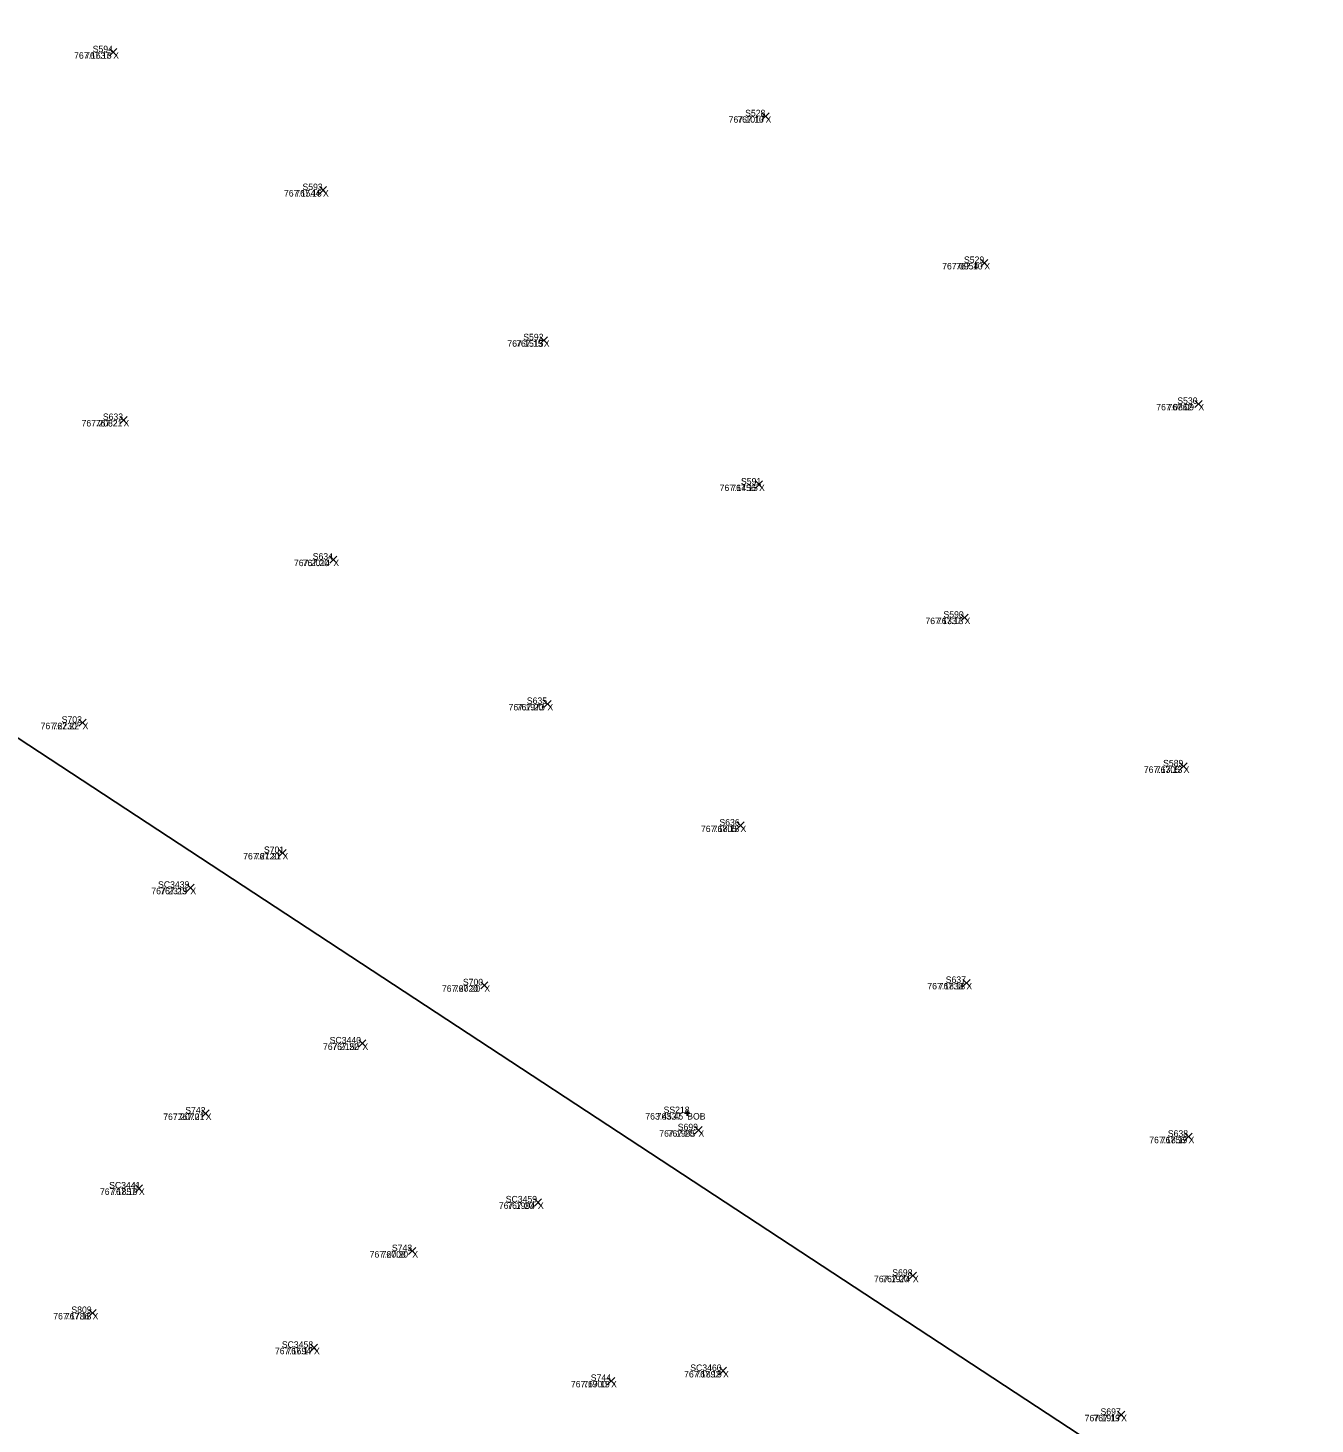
# Model space of a CAD drawing. Extents: x 1845019 to 1877956, y 680444 to 701081.
# Drawn here: x 1857757.15 to 1857769.07, y 694212.26 to 694225.19 of the extents above; entities that cross this region are included whole.
import ezdxf

# ---------------------------------------------------------------- set-up
doc = ezdxf.new("R2010")
doc.units = 0
for name, color, linetype in [('BR_X_SV_Bottom_of_Beam_Text', 7, 'Continuous'), ('SV_X_CL_Survey_20', 7, 'Continuous'), ('SV_X_Random_Point', 7, 'Continuous'), ('SV_X_Text_Comment', 7, 'Continuous'), ('SV_X_Text_Elevation', 7, 'Continuous'), ('SV_X_Text_Name', 7, 'Continuous')]:
    doc.layers.add(name, color=color, linetype=linetype)

msp = doc.modelspace()

# ---------------------------------------------------------------- linework, layer by layer
at = {"layer": 'BR_X_SV_Bottom_of_Beam_Text'}
for p, q in [((1857763.229, 694215.139), (1857763.279, 694215.139)), ((1857763.229, 694215.139), (1857763.279, 694215.139)), ((1857763.254, 694215.164), (1857763.254, 694215.114)), ((1857763.254, 694215.164), (1857763.254, 694215.114)), ((1857763.254, 694215.139), (1857763.254, 694215.139)), ((1857763.254, 694215.139), (1857763.254, 694215.139))]:
    msp.add_line(p, q, dxfattribs=at)
at = {"layer": 'SV_X_CL_Survey_20'}
msp.add_line((1856038.267, 695346.314), (1858797.327, 693536.085), dxfattribs=at)
at = {"layer": 'SV_X_Random_Point'}
for p, q in [((1857757.907, 694224.928), (1857757.973, 694224.995)), ((1857757.907, 694224.995), (1857757.973, 694224.928)), ((1857757.907, 694224.928), (1857757.973, 694224.995)), ((1857757.907, 694224.995), (1857757.973, 694224.928)), ((1857763.946, 694224.334), (1857764.013, 694224.401)), ((1857763.946, 694224.401), (1857764.013, 694224.334)), ((1857763.946, 694224.334), (1857764.013, 694224.401)), ((1857763.946, 694224.401), (1857764.013, 694224.334)), ((1857759.849, 694223.651), (1857759.915, 694223.718)), ((1857759.849, 694223.718), (1857759.915, 694223.651)), ((1857759.849, 694223.651), (1857759.915, 694223.718)), ((1857759.849, 694223.718), (1857759.915, 694223.651)), ((1857765.971, 694222.977), (1857766.038, 694223.043)), ((1857765.971, 694223.043), (1857766.038, 694222.977)), ((1857765.971, 694222.977), (1857766.038, 694223.043)), ((1857765.971, 694223.043), (1857766.038, 694222.977)), ((1857761.893, 694222.26), (1857761.959, 694222.327)), ((1857761.893, 694222.327), (1857761.959, 694222.26)), ((1857761.893, 694222.26), (1857761.959, 694222.327)), ((1857761.893, 694222.327), (1857761.959, 694222.26)), ((1857767.953, 694221.671), (1857768.02, 694221.738)), ((1857767.953, 694221.738), (1857768.02, 694221.671)), ((1857767.953, 694221.671), (1857768.02, 694221.738)), ((1857767.953, 694221.738), (1857768.02, 694221.671)), ((1857758.002, 694221.522), (1857758.069, 694221.589)), ((1857758.002, 694221.589), (1857758.069, 694221.522)), ((1857758.002, 694221.522), (1857758.069, 694221.589)), ((1857758.002, 694221.589), (1857758.069, 694221.522)), ((1857763.886, 694220.925), (1857763.952, 694220.992)), ((1857763.886, 694220.992), (1857763.952, 694220.925)), ((1857763.886, 694220.925), (1857763.952, 694220.992)), ((1857763.886, 694220.992), (1857763.952, 694220.925)), ((1857759.944, 694220.23), (1857760.011, 694220.296)), ((1857759.944, 694220.296), (1857760.011, 694220.23)), ((1857759.944, 694220.23), (1857760.011, 694220.296)), ((1857759.944, 694220.296), (1857760.011, 694220.23)), ((1857765.788, 694219.692), (1857765.855, 694219.759)), ((1857765.788, 694219.759), (1857765.855, 694219.692)), ((1857765.788, 694219.692), (1857765.855, 694219.759)), ((1857765.788, 694219.759), (1857765.855, 694219.692)), ((1857761.927, 694218.893), (1857761.993, 694218.96)), ((1857761.927, 694218.96), (1857761.993, 694218.893)), ((1857761.927, 694218.893), (1857761.993, 694218.96)), ((1857761.927, 694218.96), (1857761.993, 694218.893)), ((1857757.623, 694218.72), (1857757.69, 694218.786)), ((1857757.623, 694218.786), (1857757.69, 694218.72)), ((1857757.623, 694218.72), (1857757.69, 694218.786)), ((1857757.623, 694218.786), (1857757.69, 694218.72)), ((1857767.815, 694218.316), (1857767.882, 694218.383)), ((1857767.815, 694218.383), (1857767.882, 694218.316)), ((1857767.815, 694218.316), (1857767.882, 694218.383)), ((1857767.815, 694218.383), (1857767.882, 694218.316)), ((1857763.714, 694217.767), (1857763.78, 694217.834)), ((1857763.714, 694217.834), (1857763.78, 694217.767)), ((1857763.714, 694217.767), (1857763.78, 694217.834)), ((1857763.714, 694217.834), (1857763.78, 694217.767)), ((1857759.473, 694217.513), (1857759.54, 694217.58)), ((1857759.473, 694217.58), (1857759.54, 694217.513)), ((1857759.473, 694217.513), (1857759.54, 694217.58)), ((1857759.473, 694217.58), (1857759.54, 694217.513)), ((1857758.621, 694217.191), (1857758.688, 694217.258)), ((1857758.621, 694217.258), (1857758.688, 694217.191)), ((1857758.621, 694217.191), (1857758.688, 694217.258)), ((1857758.621, 694217.258), (1857758.688, 694217.191)), ((1857761.343, 694216.288), (1857761.409, 694216.355)), ((1857761.343, 694216.355), (1857761.409, 694216.288)), ((1857761.343, 694216.288), (1857761.409, 694216.355)), ((1857761.343, 694216.355), (1857761.409, 694216.288)), ((1857765.805, 694216.31), (1857765.872, 694216.377)), ((1857765.805, 694216.377), (1857765.872, 694216.31)), ((1857765.805, 694216.31), (1857765.872, 694216.377)), ((1857765.805, 694216.377), (1857765.872, 694216.31)), ((1857760.214, 694215.751), (1857760.28, 694215.818)), ((1857760.214, 694215.818), (1857760.28, 694215.751)), ((1857760.214, 694215.751), (1857760.28, 694215.818)), ((1857760.214, 694215.818), (1857760.28, 694215.751)), ((1857758.762, 694215.101), (1857758.829, 694215.168)), ((1857758.762, 694215.168), (1857758.829, 694215.101)), ((1857758.762, 694215.101), (1857758.829, 694215.168)), ((1857758.762, 694215.168), (1857758.829, 694215.101)), ((1857763.324, 694214.947), (1857763.391, 694215.014)), ((1857763.324, 694215.014), (1857763.391, 694214.947)), ((1857763.324, 694214.947), (1857763.391, 694215.014)), ((1857763.324, 694215.014), (1857763.391, 694214.947)), ((1857767.861, 694214.887), (1857767.928, 694214.954)), ((1857767.861, 694214.954), (1857767.928, 694214.887)), ((1857767.861, 694214.887), (1857767.928, 694214.954)), ((1857767.861, 694214.954), (1857767.928, 694214.887)), ((1857758.145, 694214.407), (1857758.211, 694214.474)), ((1857758.145, 694214.474), (1857758.211, 694214.407)), ((1857758.145, 694214.407), (1857758.211, 694214.474)), ((1857758.145, 694214.474), (1857758.211, 694214.407)), ((1857761.839, 694214.278), (1857761.906, 694214.345)), ((1857761.839, 694214.345), (1857761.906, 694214.278)), ((1857761.839, 694214.278), (1857761.906, 694214.345)), ((1857761.839, 694214.345), (1857761.906, 694214.278)), ((1857760.675, 694213.828), (1857760.742, 694213.895)), ((1857760.675, 694213.895), (1857760.742, 694213.828)), ((1857760.675, 694213.828), (1857760.742, 694213.895)), ((1857760.675, 694213.895), (1857760.742, 694213.828)), ((1857765.31, 694213.6), (1857765.377, 694213.667)), ((1857765.31, 694213.667), (1857765.377, 694213.6)), ((1857765.31, 694213.6), (1857765.377, 694213.667)), ((1857765.31, 694213.667), (1857765.377, 694213.6)), ((1857757.715, 694213.255), (1857757.782, 694213.321)), ((1857757.715, 694213.321), (1857757.782, 694213.255)), ((1857757.715, 694213.255), (1857757.782, 694213.321)), ((1857757.715, 694213.321), (1857757.782, 694213.255)), ((1857759.766, 694212.932), (1857759.832, 694212.999)), ((1857759.766, 694212.999), (1857759.832, 694212.932)), ((1857759.766, 694212.932), (1857759.832, 694212.999)), ((1857759.766, 694212.999), (1857759.832, 694212.932)), ((1857763.552, 694212.718), (1857763.619, 694212.785)), ((1857763.552, 694212.785), (1857763.619, 694212.718)), ((1857763.552, 694212.718), (1857763.619, 694212.785)), ((1857763.552, 694212.785), (1857763.619, 694212.718)), ((1857762.516, 694212.625), (1857762.583, 694212.692)), ((1857762.516, 694212.692), (1857762.583, 694212.625)), ((1857762.516, 694212.625), (1857762.583, 694212.692)), ((1857762.516, 694212.692), (1857762.583, 694212.625)), ((1857767.238, 694212.312), (1857767.305, 694212.378)), ((1857767.238, 694212.378), (1857767.305, 694212.312)), ((1857767.238, 694212.312), (1857767.305, 694212.378)), ((1857767.238, 694212.378), (1857767.305, 694212.312))]:
    msp.add_line(p, q, dxfattribs=at)

# ---------------------------------------------------------------- texts
at = {"layer": 'BR_X_SV_Bottom_of_Beam_Text'}
for s, p in [('SS218', (1857763.035, 694215.139)), ('SS218', (1857763.035, 694215.139)), ('763.4537', (1857762.866, 694215.079)), ('763.45', (1857762.971, 694215.079)), ('BOB', (1857763.254, 694215.079))]:
    msp.add_text(s, height=0.06, dxfattribs=at).set_placement(p)
at = {"layer": 'SV_X_Text_Comment'}
for p in [(1857757.94, 694224.901), (1857763.979, 694224.308), (1857759.882, 694223.625), (1857766.005, 694222.95), (1857761.926, 694222.234), (1857767.986, 694221.645), (1857758.035, 694221.496), (1857763.919, 694220.898), (1857759.978, 694220.203), (1857765.822, 694219.666), (1857761.96, 694218.867), (1857757.656, 694218.693), (1857767.849, 694218.289), (1857763.747, 694217.741), (1857759.507, 694217.487), (1857758.654, 694217.165), (1857765.838, 694216.284), (1857761.376, 694216.262), (1857760.247, 694215.724), (1857758.796, 694215.075), (1857763.358, 694214.92), (1857767.895, 694214.86), (1857758.178, 694214.381), (1857761.872, 694214.252), (1857760.709, 694213.801), (1857765.343, 694213.573), (1857757.749, 694213.228), (1857759.799, 694212.906), (1857763.586, 694212.691), (1857762.549, 694212.599), (1857767.271, 694212.285)]:
    msp.add_text('X', height=0.06, dxfattribs=at).set_placement(p)
at = {"layer": 'SV_X_Text_Elevation'}
for s, p in [('767.1637', (1857757.578, 694224.901)), ('767.16', (1857757.68, 694224.901)), ('767.1017', (1857763.637, 694224.308)), ('767.10', (1857763.718, 694224.308)), ('767.1544', (1857759.521, 694223.625)), ('767.15', (1857759.625, 694223.625)), ('767.0954', (1857765.614, 694222.95)), ('767.10', (1857765.743, 694222.95)), ('767.1515', (1857761.589, 694222.234)), ('767.15', (1857761.67, 694222.234)), ('767.0862', (1857767.596, 694221.645)), ('767.09', (1857767.7, 694221.645)), ('767.2082', (1857757.647, 694221.496)), ('767.21', (1857757.779, 694221.496)), ('767.1456', (1857763.554, 694220.898)), ('767.15', (1857763.662, 694220.898)), ('767.2014', (1857759.613, 694220.203)), ('767.20', (1857759.693, 694220.203)), ('767.1337', (1857765.459, 694219.666)), ('767.13', (1857765.565, 694219.666)), ('767.1973', (1857761.6, 694218.867)), ('767.20', (1857761.676, 694218.867)), ('767.2230', (1857757.268, 694218.693)), ('767.22', (1857757.378, 694218.693)), ('767.1305', (1857767.481, 694218.289)), ('767.13', (1857767.592, 694218.289)), ('767.1805', (1857763.381, 694217.741)), ('767.18', (1857763.49, 694217.741)), ('767.2120', (1857759.143, 694217.487)), ('767.21', (1857759.25, 694217.487)), ('767.2319', (1857758.293, 694217.165)), ('767.23', (1857758.375, 694217.165)), ('767.1838', (1857765.477, 694216.284)), ('767.18', (1857765.581, 694216.284)), ('767.2020', (1857760.983, 694216.262)), ('767.20', (1857761.092, 694216.262)), ('767.2150', (1857759.882, 694215.724)), ('767.22', (1857759.968, 694215.724)), ('767.2070', (1857758.403, 694215.075)), ('767.21', (1857758.539, 694215.075)), ('767.1995', (1857762.995, 694214.92)), ('767.20', (1857763.073, 694214.92)), ('767.1856', (1857767.531, 694214.86)), ('767.19', (1857767.638, 694214.86)), ('767.1857', (1857757.817, 694214.381)), ('767.19', (1857757.921, 694214.381)), ('767.1994', (1857761.51, 694214.252)), ('767.20', (1857761.588, 694214.252)), ('767.2008', (1857760.314, 694213.801)), ('767.20', (1857760.424, 694213.801)), ('767.1974', (1857764.983, 694213.573)), ('767.20', (1857765.059, 694213.573)), ('767.1786', (1857757.385, 694213.228)), ('767.18', (1857757.492, 694213.228)), ('767.1694', (1857759.437, 694212.906)), ('767.17', (1857759.543, 694212.906)), ('767.1892', (1857763.225, 694212.691)), ('767.19', (1857763.329, 694212.691)), ('767.1900', (1857762.177, 694212.599)), ('767.19', (1857762.292, 694212.599)), ('767.1917', (1857766.933, 694212.285)), ('767.19', (1857767.014, 694212.285))]:
    msp.add_text(s, height=0.06, dxfattribs=at).set_placement(p)
at = {"layer": 'SV_X_Text_Name'}
for s, p in [('S594', (1857757.75, 694224.961)), ('S594', (1857757.75, 694224.961)), ('S528', (1857763.79, 694224.368)), ('S528', (1857763.79, 694224.368)), ('S593', (1857759.692, 694223.685)), ('S593', (1857759.692, 694223.685)), ('S529', (1857765.816, 694223.01)), ('S529', (1857765.816, 694223.01)), ('S592', (1857761.736, 694222.294)), ('S592', (1857761.736, 694222.294)), ('S530', (1857767.791, 694221.705)), ('S530', (1857767.791, 694221.705)), ('S633', (1857757.844, 694221.556)), ('S633', (1857757.844, 694221.556)), ('S591', (1857763.751, 694220.958)), ('S591', (1857763.752, 694220.958)), ('S634', (1857759.787, 694220.263)), ('S634', (1857759.787, 694220.263)), ('S590', (1857765.626, 694219.726)), ('S590', (1857765.626, 694219.726)), ('S635', (1857761.769, 694218.927)), ('S635', (1857761.769, 694218.927)), ('S702', (1857757.463, 694218.753)), ('S702', (1857757.463, 694218.753)), ('S589', (1857767.659, 694218.349)), ('S589', (1857767.659, 694218.349)), ('S636', (1857763.552, 694217.801)), ('S636', (1857763.552, 694217.801)), ('S701', (1857759.335, 694217.547)), ('S701', (1857759.336, 694217.547)), ('SC3439', (1857758.355, 694217.225)), ('SC3439', (1857758.355, 694217.225)), ('S700', (1857761.177, 694216.322)), ('S700', (1857761.177, 694216.322)), ('S637', (1857765.647, 694216.344)), ('S637', (1857765.647, 694216.344)), ('SC3440', (1857759.944, 694215.784)), ('SC3440', (1857759.944, 694215.784)), ('S742', (1857758.607, 694215.135)), ('S742', (1857758.607, 694215.135)), ('S699', (1857763.166, 694214.98)), ('S699', (1857763.166, 694214.98)), ('S638', (1857767.703, 694214.92)), ('S638', (1857767.703, 694214.92)), ('SC3441', (1857757.902, 694214.441)), ('SC3441', (1857757.903, 694214.441)), ('SC3459', (1857761.574, 694214.312)), ('SC3459', (1857761.574, 694214.312)), ('S743', (1857760.52, 694213.861)), ('S743', (1857760.52, 694213.861)), ('S698', (1857765.152, 694213.633)), ('S698', (1857765.152, 694213.633)), ('S809', (1857757.553, 694213.288)), ('S809', (1857757.553, 694213.288)), ('SC3458', (1857759.501, 694212.966)), ('SC3458', (1857759.501, 694212.966)), ('SC3460', (1857763.282, 694212.751)), ('SC3460', (1857763.282, 694212.751)), ('S744', (1857762.361, 694212.659)), ('S744', (1857762.361, 694212.659)), ('S697', (1857767.08, 694212.345)), ('S697', (1857767.08, 694212.345))]:
    msp.add_text(s, height=0.06, dxfattribs=at).set_placement(p)

doc.saveas('drawing.dxf')
